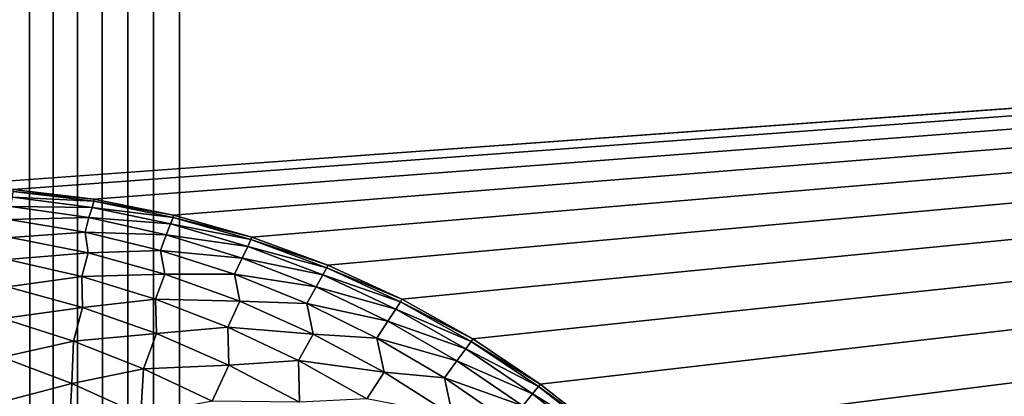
# Model space of a CAD drawing. Extents: x -226 to 226, y -900 to 900.
# Tile 706 of 729: x 167.895 to 170.083, y 878.533 to 879.371. Entities that reach past the tile are written whole.
import ezdxf

# ---------------------------------------------------------------- set-up
doc = ezdxf.new("R2010")
doc.units = 0
doc.header["$LTSCALE"] = 65.185185
for name, color, linetype in [('117', 7, 'CONTINUOUS'), ('182', 7, 'CONTINUOUS'), ('183', 7, 'CONTINUOUS'), ('289', 7, 'CONTINUOUS'), ('302', 7, 'CONTINUOUS')]:
    doc.layers.add(name, color=color, linetype=linetype)

msp = doc.modelspace()

# ---------------------------------------------------------------- linework, layer by layer
at = {"layer": '117', "color": 7, "linetype": 'CONTINUOUS'}
for points in [[(76, 880), (181.5, 880), (167.7, 879), (76, 880)], [(167.7, 879), (181.5, 880), (167.8805, 878.9929), (167.7, 879)], [(167.8805, 878.9929), (181.5, 880), (168.0598, 878.9717), (167.8805, 878.9929)], [(168.0598, 878.9717), (181.5, 880), (168.2369, 878.9365), (168.0598, 878.9717)], [(168.2369, 878.9365), (181.5, 880), (168.4107, 878.8874), (168.2369, 878.9365)], [(168.4107, 878.8874), (181.5, 880), (168.5802, 878.8249), (168.4107, 878.8874)], [(168.5802, 878.8249), (181.5, 880), (168.7442, 878.7493), (168.5802, 878.8249)], [(168.7442, 878.7493), (181.5, 880), (168.9017, 878.6611), (168.7442, 878.7493)], [(168.9017, 878.6611), (181.5, 880), (169.0519, 878.5607), (168.9017, 878.6611)], [(169.0519, 878.5607), (181.5, 880), (169.1937, 878.4489), (169.0519, 878.5607)], [(169.1937, 878.4489), (181.5, 880), (169.3263, 878.3263), (169.1937, 878.4489)], [(169.3263, 878.3263), (181.5, 880), (169.4489, 878.1937), (169.3263, 878.3263)], [(169.4489, 878.1937), (181.5, 880), (169.5607, 878.0519), (169.4489, 878.1937)], [(169.5607, 878.0519), (181.5, 880), (169.6611, 877.9017), (169.5607, 878.0519)], [(169.6611, 877.9017), (181.5, 880), (169.7493, 877.7442), (169.6611, 877.9017)], [(169.7493, 877.7442), (181.5, 880), (169.8249, 877.5802), (169.7493, 877.7442)], [(169.8249, 877.5802), (181.5, 880), (169.8874, 877.4107), (169.8249, 877.5802)], [(169.8874, 877.4107), (181.5, 880), (169.9365, 877.2369), (169.8874, 877.4107)], [(169.9365, 877.2369), (181.5, 880), (169.9717, 877.0598), (169.9365, 877.2369)], [(169.9717, 877.0598), (181.5, 880), (169.9929, 876.8805), (169.9717, 877.0598)], [(181.5, 880), (170, 876.7), (169.9929, 876.8805), (181.5, 880)], [(181.5, 880), (181.5, -880), (170, 876.7), (181.5, 880)]]:
    msp.add_3dface(points, dxfattribs=at)
at = {"layer": '182', "color": 7, "linetype": 'CONTINUOUS'}
for points in [[(167.7629, 900, 2.0797), (167.5, 0, 2.65), (168.25, 0, 1.9), (167.7629, 900, 2.0797)], [(167.8092, 900, 2.0432), (167.7629, 900, 2.0797), (168.25, 0, 1.9), (167.8092, 900, 2.0432)], [(167.8581, 900, 2.0105), (167.8092, 900, 2.0432), (168.25, 0, 1.9), (167.8581, 900, 2.0105)], [(167.9095, 900, 1.9817), (167.8581, 900, 2.0105), (168.25, 0, 1.9), (167.9095, 900, 1.9817)], [(167.963, 900, 1.9571), (167.9095, 900, 1.9817), (168.25, 0, 1.9), (167.963, 900, 1.9571)], [(168.0182, 900, 1.9367), (167.963, 900, 1.9571), (168.25, 0, 1.9), (168.0182, 900, 1.9367)], [(168.0749, 900, 1.9207), (168.0182, 900, 1.9367), (168.25, 0, 1.9), (168.0749, 900, 1.9207)], [(168.1327, 900, 1.9092), (168.0749, 900, 1.9207), (168.25, 0, 1.9), (168.1327, 900, 1.9092)], [(168.1912, 900, 1.9023), (168.1327, 900, 1.9092), (168.25, 0, 1.9), (168.1912, 900, 1.9023)], [(168.25, 900, 1.9), (168.1912, 900, 1.9023), (168.25, 0, 1.9), (168.25, 900, 1.9)]]:
    msp.add_3dface(points, dxfattribs=at)
at = {"layer": '183', "color": 7, "linetype": 'CONTINUOUS'}
for points in [[(174.25, 900, 1.9), (168.25, 900, 1.9), (168.25, 0, 1.9), (174.25, 900, 1.9)], [(174.25, 900, 1.9), (168.25, 0, 1.9), (174.25, 0, 1.9), (174.25, 900, 1.9)]]:
    msp.add_3dface(points, dxfattribs=at)
at = {"layer": '289', "color": 7, "linetype": 'CONTINUOUS'}
for points in [[(167.8805, 878.9929), (168.0598, 878.9717), (167.8805, 878.9929, -22.7), (167.8805, 878.9929)], [(167.8805, 878.9929, -22.7), (168.0598, 878.9717), (168.0598, 878.9717, -22.7), (167.8805, 878.9929, -22.7)], [(168.0598, 878.9717), (168.2369, 878.9365), (168.0598, 878.9717, -22.7), (168.0598, 878.9717)], [(168.0598, 878.9717, -22.7), (168.2369, 878.9365), (168.2369, 878.9365, -22.7), (168.0598, 878.9717, -22.7)], [(168.2369, 878.9365), (168.4107, 878.8874), (168.2369, 878.9365, -22.7), (168.2369, 878.9365)], [(168.2369, 878.9365, -22.7), (168.4107, 878.8874), (168.4107, 878.8874, -22.7), (168.2369, 878.9365, -22.7)], [(168.4107, 878.8874), (168.5802, 878.8249), (168.4107, 878.8874, -22.7), (168.4107, 878.8874)], [(168.4107, 878.8874, -22.7), (168.5802, 878.8249), (168.5802, 878.8249, -22.7), (168.4107, 878.8874, -22.7)], [(168.5802, 878.8249), (168.7442, 878.7493), (168.5802, 878.8249, -22.7), (168.5802, 878.8249)], [(168.5802, 878.8249, -22.7), (168.7442, 878.7493), (168.7442, 878.7493, -22.7), (168.5802, 878.8249, -22.7)], [(168.7442, 878.7493), (168.9017, 878.6611), (168.7442, 878.7493, -22.7), (168.7442, 878.7493)], [(168.7442, 878.7493, -22.7), (168.9017, 878.6611), (168.9017, 878.6611, -22.7), (168.7442, 878.7493, -22.7)], [(168.9017, 878.6611), (169.0519, 878.5607), (168.9017, 878.6611, -22.7), (168.9017, 878.6611)], [(168.9017, 878.6611, -22.7), (169.0519, 878.5607), (169.0519, 878.5607, -22.7), (168.9017, 878.6611, -22.7)], [(169.0519, 878.5607), (169.1937, 878.4489), (169.0519, 878.5607, -22.7), (169.0519, 878.5607)], [(169.0519, 878.5607, -22.7), (169.1937, 878.4489), (169.1937, 878.4489, -22.7), (169.0519, 878.5607, -22.7)]]:
    msp.add_3dface(points, dxfattribs=at)
at = {"layer": '302', "color": 7, "linetype": 'CONTINUOUS'}
for points in [[(167.8811, 878.9887, -22.8374), (168.0597, 878.967, -22.8462), (167.8795, 878.9764, -22.9752), (167.8811, 878.9887, -22.8374)], [(167.8805, 878.9929, -22.7), (168.0598, 878.9717, -22.7), (167.8811, 878.9887, -22.8374), (167.8805, 878.9929, -22.7)], [(167.8811, 878.9887, -22.8374), (168.0598, 878.9717, -22.7), (168.0597, 878.967, -22.8462), (167.8811, 878.9887, -22.8374)], [(168.0561, 878.9534, -22.9924), (167.8756, 878.9558, -23.113), (167.8795, 878.9764, -22.9752), (168.0561, 878.9534, -22.9924)], [(168.0597, 878.967, -22.8462), (168.0561, 878.9534, -22.9924), (167.8795, 878.9764, -22.9752), (168.0597, 878.967, -22.8462)], [(168.0597, 878.967, -22.8462), (168.2361, 878.9313, -22.854), (168.0561, 878.9534, -22.9924), (168.0597, 878.967, -22.8462)], [(168.0598, 878.9717, -22.7), (168.2369, 878.9365, -22.7), (168.0597, 878.967, -22.8462), (168.0598, 878.9717, -22.7)], [(168.0597, 878.967, -22.8462), (168.2369, 878.9365, -22.7), (168.2361, 878.9313, -22.854), (168.0597, 878.967, -22.8462)], [(168.0492, 878.9307, -23.1383), (167.8711, 878.9264, -23.2513), (167.8756, 878.9558, -23.113), (168.0492, 878.9307, -23.1383)], [(168.0492, 878.9307, -23.1383), (167.8756, 878.9558, -23.113), (168.0561, 878.9534, -22.9924), (168.0492, 878.9307, -23.1383)], [(168.2307, 878.9167, -23.0078), (168.0492, 878.9307, -23.1383), (168.0561, 878.9534, -22.9924), (168.2307, 878.9167, -23.0078)], [(168.2361, 878.9313, -22.854), (168.2307, 878.9167, -23.0078), (168.0561, 878.9534, -22.9924), (168.2361, 878.9313, -22.854)], [(168.2369, 878.9365, -22.7), (168.4107, 878.8874, -22.7), (168.2361, 878.9313, -22.854), (168.2369, 878.9365, -22.7)], [(168.0405, 878.8985, -23.2838), (167.8711, 878.9264, -23.2513), (168.0492, 878.9307, -23.1383), (168.0405, 878.8985, -23.2838)], [(168.0405, 878.8985, -23.2838), (167.875, 878.8864, -23.3923), (167.8711, 878.9264, -23.2513), (168.0405, 878.8985, -23.2838)], [(168.2208, 878.8923, -23.1609), (168.0405, 878.8985, -23.2838), (168.0492, 878.9307, -23.1383), (168.2208, 878.8923, -23.1609)], [(168.2208, 878.8923, -23.1609), (168.0492, 878.9307, -23.1383), (168.2307, 878.9167, -23.0078), (168.2208, 878.8923, -23.1609)], [(168.402, 878.8666, -23.0214), (168.2208, 878.8923, -23.1609), (168.2307, 878.9167, -23.0078), (168.402, 878.8666, -23.0214)], [(168.2361, 878.9313, -22.854), (168.4091, 878.882, -22.8609), (168.2307, 878.9167, -23.0078), (168.2361, 878.9313, -22.854)], [(168.4091, 878.882, -22.8609), (168.402, 878.8666, -23.0214), (168.2307, 878.9167, -23.0078), (168.4091, 878.882, -22.8609)], [(168.2361, 878.9313, -22.854), (168.4107, 878.8874, -22.7), (168.4091, 878.882, -22.8609), (168.2361, 878.9313, -22.854)], [(168.0474, 878.8523, -23.4328), (167.875, 878.8864, -23.3923), (168.0405, 878.8985, -23.2838), (168.0474, 878.8523, -23.4328)], [(168.208, 878.8578, -23.313), (168.0474, 878.8523, -23.4328), (168.0405, 878.8985, -23.2838), (168.208, 878.8578, -23.313)], [(168.208, 878.8578, -23.313), (168.0405, 878.8985, -23.2838), (168.2208, 878.8923, -23.1609), (168.208, 878.8578, -23.313)], [(168.3894, 878.8409, -23.1808), (168.208, 878.8578, -23.313), (168.2208, 878.8923, -23.1609), (168.3894, 878.8409, -23.1808)], [(168.3894, 878.8409, -23.1808), (168.2208, 878.8923, -23.1609), (168.402, 878.8666, -23.0214), (168.3894, 878.8409, -23.1808)], [(168.0474, 878.8523, -23.4328), (167.8681, 878.8378, -23.5316), (167.875, 878.8864, -23.3923), (168.0474, 878.8523, -23.4328)], [(168.4091, 878.882, -22.8609), (168.5779, 878.8193, -22.8668), (168.402, 878.8666, -23.0214), (168.4091, 878.882, -22.8609)], [(168.4107, 878.8874, -22.7), (168.5802, 878.8249, -22.7), (168.4091, 878.882, -22.8609), (168.4107, 878.8874, -22.7)], [(168.4091, 878.882, -22.8609), (168.5802, 878.8249, -22.7), (168.5779, 878.8193, -22.8668), (168.4091, 878.882, -22.8609)], [(168.0336, 878.7997, -23.5775), (167.8681, 878.8378, -23.5316), (168.0474, 878.8523, -23.4328), (168.0336, 878.7997, -23.5775)], [(168.2177, 878.805, -23.4688), (168.0336, 878.7997, -23.5775), (168.0474, 878.8523, -23.4328), (168.2177, 878.805, -23.4688)], [(168.2177, 878.805, -23.4688), (168.0474, 878.8523, -23.4328), (168.208, 878.8578, -23.313), (168.2177, 878.805, -23.4688)], [(168.3725, 878.8048, -23.3386), (168.2177, 878.805, -23.4688), (168.208, 878.8578, -23.313), (168.3725, 878.8048, -23.3386)], [(168.3725, 878.8048, -23.3386), (168.208, 878.8578, -23.313), (168.3894, 878.8409, -23.1808), (168.3725, 878.8048, -23.3386)], [(168.569, 878.8033, -23.0331), (168.3894, 878.8409, -23.1808), (168.402, 878.8666, -23.0214), (168.569, 878.8033, -23.0331)], [(168.5779, 878.8193, -22.8668), (168.569, 878.8033, -23.0331), (168.402, 878.8666, -23.0214), (168.5779, 878.8193, -22.8668)], [(168.0336, 878.7997, -23.5775), (167.8684, 878.7768, -23.6739), (167.8681, 878.8378, -23.5316), (168.0336, 878.7997, -23.5775)], [(168.5538, 878.7768, -23.1978), (168.3725, 878.8048, -23.3386), (168.3894, 878.8409, -23.1808), (168.5538, 878.7768, -23.1978)], [(168.5538, 878.7768, -23.1978), (168.3894, 878.8409, -23.1808), (168.569, 878.8033, -23.0331), (168.5538, 878.7768, -23.1978)], [(168.1972, 878.7492, -23.6184), (168.0336, 878.7997, -23.5775), (168.2177, 878.805, -23.4688), (168.1972, 878.7492, -23.6184)], [(168.3847, 878.7447, -23.5002), (168.1972, 878.7492, -23.6184), (168.2177, 878.805, -23.4688), (168.3847, 878.7447, -23.5002)], [(168.3847, 878.7447, -23.5002), (168.2177, 878.805, -23.4688), (168.3725, 878.8048, -23.3386), (168.3847, 878.7447, -23.5002)], [(168.5331, 878.7395, -23.3605), (168.3847, 878.7447, -23.5002), (168.3725, 878.8048, -23.3386), (168.5331, 878.7395, -23.3605)], [(168.5331, 878.7395, -23.3605), (168.3725, 878.8048, -23.3386), (168.5538, 878.7768, -23.1978), (168.5331, 878.7395, -23.3605)], [(168.5779, 878.8193, -22.8668), (168.7412, 878.7436, -22.8717), (168.569, 878.8033, -23.0331), (168.5779, 878.8193, -22.8668)], [(168.5802, 878.8249, -22.7), (168.7442, 878.7493, -22.7), (168.5779, 878.8193, -22.8668), (168.5802, 878.8249, -22.7)], [(168.5779, 878.8193, -22.8668), (168.7442, 878.7493, -22.7), (168.7412, 878.7436, -22.8717), (168.5779, 878.8193, -22.8668)], [(168.0347, 878.731, -23.7262), (167.8684, 878.7768, -23.6739), (168.0336, 878.7997, -23.5775), (168.0347, 878.731, -23.7262)], [(168.1972, 878.7492, -23.6184), (168.0347, 878.731, -23.7262), (168.0336, 878.7997, -23.5775), (168.1972, 878.7492, -23.6184)], [(168.7308, 878.7273, -23.0427), (168.5538, 878.7768, -23.1978), (168.569, 878.8033, -23.0331), (168.7308, 878.7273, -23.0427)], [(168.7412, 878.7436, -22.8717), (168.7308, 878.7273, -23.0427), (168.569, 878.8033, -23.0331), (168.7412, 878.7436, -22.8717)], [(168.0347, 878.731, -23.7262), (167.8581, 878.7064, -23.8133), (167.8684, 878.7768, -23.6739), (168.0347, 878.731, -23.7262)], [(168.7131, 878.7004, -23.2119), (168.5331, 878.7395, -23.3605), (168.5538, 878.7768, -23.1978), (168.7131, 878.7004, -23.2119)], [(168.7131, 878.7004, -23.2119), (168.5538, 878.7768, -23.1978), (168.7308, 878.7273, -23.0427), (168.7131, 878.7004, -23.2119)], [(168.1989, 878.6727, -23.7721), (168.0347, 878.731, -23.7262), (168.1972, 878.7492, -23.6184), (168.1989, 878.6727, -23.7721)], [(168.3579, 878.6868, -23.6538), (168.1989, 878.6727, -23.7721), (168.1972, 878.7492, -23.6184), (168.3579, 878.6868, -23.6538)], [(168.3579, 878.6868, -23.6538), (168.1972, 878.7492, -23.6184), (168.3847, 878.7447, -23.5002), (168.3579, 878.6868, -23.6538)], [(168.5476, 878.6719, -23.5265), (168.3579, 878.6868, -23.6538), (168.3847, 878.7447, -23.5002), (168.5476, 878.6719, -23.5265)], [(168.5476, 878.6719, -23.5265), (168.3847, 878.7447, -23.5002), (168.5331, 878.7395, -23.3605), (168.5476, 878.6719, -23.5265)], [(168.6889, 878.6625, -23.3786), (168.5476, 878.6719, -23.5265), (168.5331, 878.7395, -23.3605), (168.6889, 878.6625, -23.3786)], [(168.6889, 878.6625, -23.3786), (168.5331, 878.7395, -23.3605), (168.7131, 878.7004, -23.2119), (168.6889, 878.6625, -23.3786)], [(168.7412, 878.7436, -22.8717), (168.8982, 878.6554, -22.8755), (168.7308, 878.7273, -23.0427), (168.7412, 878.7436, -22.8717)], [(168.7442, 878.7493, -22.7), (168.9017, 878.6611, -22.7), (168.7412, 878.7436, -22.8717), (168.7442, 878.7493, -22.7)], [(168.7412, 878.7436, -22.8717), (168.9017, 878.6611, -22.7), (168.8982, 878.6554, -22.8755), (168.7412, 878.7436, -22.8717)], [(168.0151, 878.6561, -23.8681), (167.8581, 878.7064, -23.8133), (168.0347, 878.731, -23.7262), (168.0151, 878.6561, -23.8681)], [(168.1989, 878.6727, -23.7721), (168.0151, 878.6561, -23.8681), (168.0347, 878.731, -23.7262), (168.1989, 878.6727, -23.7721)], [(168.8863, 878.6391, -23.0502), (168.7131, 878.7004, -23.2119), (168.7308, 878.7273, -23.0427), (168.8863, 878.6391, -23.0502)], [(168.8982, 878.6554, -22.8755), (168.8863, 878.6391, -23.0502), (168.7308, 878.7273, -23.0427), (168.8982, 878.6554, -22.8755)], [(168.0151, 878.6561, -23.8681), (167.8564, 878.6205, -23.9559), (167.8581, 878.7064, -23.8133), (168.0151, 878.6561, -23.8681)], [(168.8664, 878.6121, -23.223), (168.6889, 878.6625, -23.3786), (168.7131, 878.7004, -23.2119), (168.8664, 878.6121, -23.223)], [(168.8664, 878.6121, -23.223), (168.7131, 878.7004, -23.2119), (168.8863, 878.6391, -23.0502), (168.8664, 878.6121, -23.223)], [(168.3601, 878.6023, -23.8115), (168.1989, 878.6727, -23.7721), (168.3579, 878.6868, -23.6538), (168.3601, 878.6023, -23.8115)], [(168.5147, 878.6128, -23.6836), (168.3601, 878.6023, -23.8115), (168.3579, 878.6868, -23.6538), (168.5147, 878.6128, -23.6836)], [(168.5147, 878.6128, -23.6836), (168.3579, 878.6868, -23.6538), (168.5476, 878.6719, -23.5265), (168.5147, 878.6128, -23.6836)], [(168.0114, 878.5617, -24.0141), (167.8564, 878.6205, -23.9559), (168.0151, 878.6561, -23.8681), (168.0114, 878.5617, -24.0141)], [(168.1702, 878.5946, -23.9163), (168.0114, 878.5617, -24.0141), (168.0151, 878.6561, -23.8681), (168.1702, 878.5946, -23.9163)], [(168.1702, 878.5946, -23.9163), (168.0151, 878.6561, -23.8681), (168.1989, 878.6727, -23.7721), (168.1702, 878.5946, -23.9163)], [(168.3601, 878.6023, -23.8115), (168.1702, 878.5946, -23.9163), (168.1989, 878.6727, -23.7721), (168.3601, 878.6023, -23.8115)], [(168.7053, 878.587, -23.5479), (168.5147, 878.6128, -23.6836), (168.5476, 878.6719, -23.5265), (168.7053, 878.587, -23.5479)], [(168.7053, 878.587, -23.5479), (168.5476, 878.6719, -23.5265), (168.6889, 878.6625, -23.3786), (168.7053, 878.587, -23.5479)], [(168.839, 878.5742, -23.3928), (168.7053, 878.587, -23.5479), (168.6889, 878.6625, -23.3786), (168.839, 878.5742, -23.3928)], [(168.839, 878.5742, -23.3928), (168.6889, 878.6625, -23.3786), (168.8664, 878.6121, -23.223), (168.839, 878.5742, -23.3928)], [(168.8982, 878.6554, -22.8755), (169.0478, 878.5552, -22.8782), (168.8863, 878.6391, -23.0502), (168.8982, 878.6554, -22.8755)], [(168.9017, 878.6611, -22.7), (169.0519, 878.5607, -22.7), (168.8982, 878.6554, -22.8755), (168.9017, 878.6611, -22.7)], [(168.8982, 878.6554, -22.8755), (169.0519, 878.5607, -22.7), (169.0478, 878.5552, -22.8782), (168.8982, 878.6554, -22.8755)], [(169.0347, 878.5391, -23.0556), (168.8664, 878.6121, -23.223), (168.8863, 878.6391, -23.0502), (169.0347, 878.5391, -23.0556)], [(169.0478, 878.5552, -22.8782), (169.0347, 878.5391, -23.0556), (168.8863, 878.6391, -23.0502), (169.0478, 878.5552, -22.8782)], [(168.0114, 878.5617, -24.0141), (167.8536, 878.5202, -24.0976), (167.8564, 878.6205, -23.9559), (168.0114, 878.5617, -24.0141)], [(168.5172, 878.5203, -23.8441), (168.3601, 878.6023, -23.8115), (168.5147, 878.6128, -23.6836), (168.5172, 878.5203, -23.8441)], [(168.6667, 878.5275, -23.7077), (168.5172, 878.5203, -23.8441), (168.5147, 878.6128, -23.6836), (168.6667, 878.5275, -23.7077)], [(168.6667, 878.5275, -23.7077), (168.5147, 878.6128, -23.6836), (168.7053, 878.587, -23.5479), (168.6667, 878.5275, -23.7077)], [(169.0128, 878.5124, -23.2309), (168.839, 878.5742, -23.3928), (168.8664, 878.6121, -23.223), (169.0128, 878.5124, -23.2309)], [(169.0128, 878.5124, -23.2309), (168.8664, 878.6121, -23.223), (169.0347, 878.5391, -23.0556), (169.0128, 878.5124, -23.2309)], [(168.1647, 878.4921, -24.0647), (168.0114, 878.5617, -24.0141), (168.1702, 878.5946, -23.9163), (168.1647, 878.4921, -24.0647)], [(168.3227, 878.5223, -23.9576), (168.1647, 878.4921, -24.0647), (168.1702, 878.5946, -23.9163), (168.3227, 878.5223, -23.9576)], [(168.3227, 878.5223, -23.9576), (168.1702, 878.5946, -23.9163), (168.3601, 878.6023, -23.8115), (168.3227, 878.5223, -23.9576)], [(168.5172, 878.5203, -23.8441), (168.3227, 878.5223, -23.9576), (168.3601, 878.6023, -23.8115), (168.5172, 878.5203, -23.8441)], [(168.8567, 878.4904, -23.564), (168.6667, 878.5275, -23.7077), (168.7053, 878.587, -23.5479), (168.8567, 878.4904, -23.564)], [(168.8567, 878.4904, -23.564), (168.7053, 878.587, -23.5479), (168.839, 878.5742, -23.3928), (168.8567, 878.4904, -23.564)], [(168.9826, 878.475, -23.4031), (168.8567, 878.4904, -23.564), (168.839, 878.5742, -23.3928), (168.9826, 878.475, -23.4031)], [(168.9826, 878.475, -23.4031), (168.839, 878.5742, -23.3928), (169.0128, 878.5124, -23.2309), (168.9826, 878.475, -23.4031)], [(168.0056, 878.4528, -24.1575), (167.8536, 878.5202, -24.0976), (168.0114, 878.5617, -24.0141), (168.0056, 878.4528, -24.1575)], [(168.1647, 878.4921, -24.0647), (168.0056, 878.4528, -24.1575), (168.0114, 878.5617, -24.0141), (168.1647, 878.4921, -24.0647)], [(169.0478, 878.5552, -22.8782), (169.1891, 878.4436, -22.8799), (169.0347, 878.5391, -23.0556), (169.0478, 878.5552, -22.8782)], [(169.0519, 878.5607, -22.7), (169.1937, 878.4489, -22.7), (169.0478, 878.5552, -22.8782), (169.0519, 878.5607, -22.7)], [(169.0478, 878.5552, -22.8782), (169.1937, 878.4489, -22.7), (169.1891, 878.4436, -22.8799), (169.0478, 878.5552, -22.8782)], [(169.175, 878.4279, -23.0589), (169.0128, 878.5124, -23.2309), (169.0347, 878.5391, -23.0556), (169.175, 878.4279, -23.0589)], [(169.1891, 878.4436, -22.8799), (169.175, 878.4279, -23.0589), (169.0347, 878.5391, -23.0556), (169.1891, 878.4436, -22.8799)]]:
    msp.add_3dface(points, dxfattribs=at)

doc.saveas('drawing.dxf')
